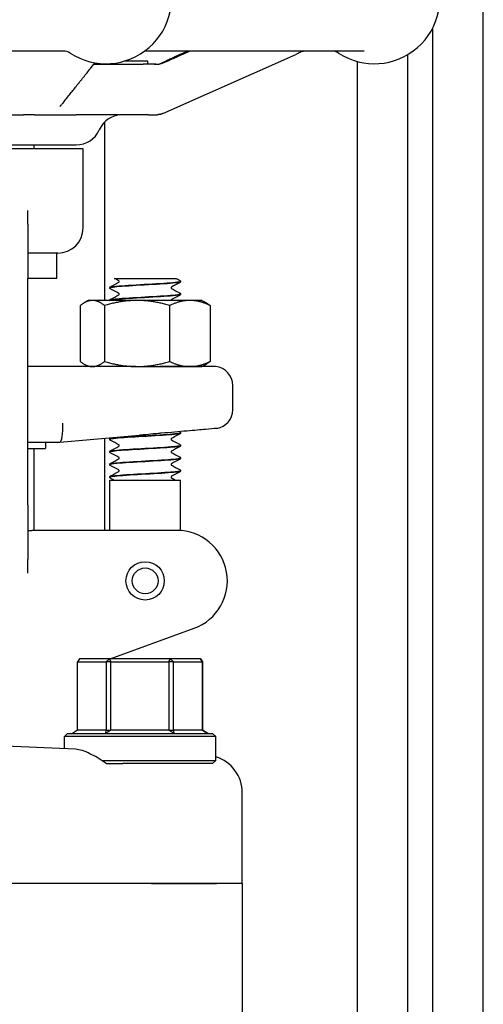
# Model space of a CAD drawing. Header units: inches. Extents: x 36 to 1719, y -84 to 1122.
# Tile 424 of 558: x 1461.37 to 1463.66, y 379.26 to 384.14. Entities that reach past the tile are written whole.
import ezdxf

# ---------------------------------------------------------------- set-up
doc = ezdxf.new("R2010")
doc.units = ezdxf.units.IN
doc.header["$LTSCALE"] = 48
doc.header["$MEASUREMENT"] = 0
doc.layers.add('Visible (ANSI)', color=7, linetype='Continuous', lineweight=30)

msp = doc.modelspace()

# ---------------------------------------------------------------- linework, layer by layer
at = {"layer": 'Visible (ANSI)'}
for p, q in [((1463.66162, 378.64389), (1463.66162, 392.33014)), ((1463.41162, 378.64389), (1463.41162, 384.1034)), ((1461.5816, 383.98789), (1459.62645, 383.98789)), ((1463.07131, 383.98789), (1461.98369, 383.98789)), ((1461.99912, 383.93852), (1461.8835, 383.93852)), ((1461.99912, 383.92289), (1461.99912, 383.93852)), ((1462.07489, 383.6788), (1462.73347, 383.97202)), ((1463.03662, 383.93674), (1463.03662, 378.96014)), ((1463.28662, 383.97031), (1463.28662, 378.64389)), ((1461.73241, 383.92289), (1461.97743, 383.92289)), ((1461.73241, 383.92289), (1461.97743, 383.92289)), ((1462.03945, 383.92289), (1461.97743, 383.92289)), ((1461.13792, 383.67289), (1461.38347, 383.67289)), ((1461.43837, 383.67289), (1461.38347, 383.67289)), ((1461.43837, 383.67289), (1461.64417, 383.67289)), ((1462.00367, 383.67289), (1461.64417, 383.67289)), ((1462.00367, 383.67289), (1462.04821, 383.67289)), ((1461.78662, 382.75189), (1461.78662, 383.63716)), ((1460.4783, 383.52289), (1461.645, 383.52289)), ((1461.67912, 383.50289), (1461.19277, 383.50289)), ((1461.43662, 383.50289), (1461.43662, 383.52289)), ((1461.67912, 383.11139), (1461.67912, 383.50289)), ((1461.40537, 383.12998), (1461.40537, 383.19807)), ((1461.40537, 383.12998), (1461.40537, 382.86139)), ((1461.55412, 382.98639), (1461.40537, 382.98639)), ((1461.54912, 382.86139), (1461.54912, 382.98639)), ((1461.40537, 381.73639), (1461.40537, 382.86139)), ((1461.54912, 382.86139), (1461.40537, 382.86139)), ((1461.83351, 382.86139), (1461.92108, 382.86139)), ((1461.92108, 382.86139), (1461.98697, 382.86139)), ((1461.98697, 382.86139), (1462.05279, 382.86139)), ((1462.05279, 382.86139), (1462.13962, 382.86139)), ((1461.81162, 382.81413), (1461.81162, 382.81475)), ((1462.16162, 382.84541), (1462.16162, 382.84603)), ((1462.16162, 382.78285), (1462.16162, 382.78347)), ((1461.66484, 382.72675), (1461.66484, 382.44903)), ((1461.70512, 382.75189), (1461.6833, 382.73929)), ((1461.72537, 382.75189), (1461.70512, 382.75189)), ((1461.94679, 382.75189), (1461.72537, 382.75189)), ((1461.7859, 382.72675), (1461.7859, 382.44903)), ((1461.81162, 382.75189), (1461.81162, 382.75219)), ((1462.20804, 382.75189), (1461.94679, 382.75189)), ((1462.10768, 382.72675), (1462.10768, 382.44903)), ((1462.26812, 382.75189), (1462.20804, 382.75189)), ((1462.26812, 382.75189), (1462.28994, 382.73929)), ((1462.3084, 382.72675), (1462.3084, 382.44903)), ((1461.93876, 382.42389), (1461.40537, 382.42389)), ((1461.70512, 382.42389), (1461.6833, 382.43649)), ((1461.93876, 382.42389), (1461.94679, 382.42389)), ((1461.94679, 382.42389), (1462.20804, 382.42389)), ((1462.33571, 382.4235), (1462.05861, 382.4235)), ((1462.20804, 382.42389), (1462.26812, 382.42389)), ((1462.26812, 382.42389), (1462.28994, 382.43649)), ((1462.42087, 382.2098), (1462.42087, 382.33014)), ((1461.56379, 382.04891), (1461.95921, 382.0835)), ((1462.16162, 382.09466), (1462.16162, 382.09528)), ((1461.40537, 382.04889), (1461.56362, 382.04889)), ((1461.49287, 382.04889), (1461.49287, 382.01764)), ((1461.56379, 382.04891), (1461.56362, 382.04889)), ((1461.78662, 381.61139), (1461.78662, 382.0684)), ((1461.81162, 382.06338), (1461.81162, 382.064)), ((1462.16162, 382.0321), (1462.16162, 382.03272)), ((1461.40537, 382.01764), (1461.49287, 382.01764)), ((1461.43662, 381.61139), (1461.43662, 382.01764)), ((1461.81162, 382.00082), (1461.81162, 382.00144)), ((1461.81162, 381.93826), (1461.81162, 381.93888)), ((1462.16162, 381.96954), (1462.16162, 381.97016)), ((1462.16162, 381.90698), (1462.16162, 381.9076)), ((1461.81162, 381.87569), (1461.81162, 381.87632)), ((1461.81162, 381.86139), (1462.16162, 381.86139)), ((1461.81162, 381.61139), (1461.81162, 381.86139)), ((1462.16162, 381.61076), (1462.16162, 381.86139)), ((1461.40537, 381.73639), (1461.40537, 381.4678)), ((1461.40537, 381.61139), (1461.42571, 381.61139)), ((1461.61053, 381.61139), (1461.42571, 381.61139)), ((1462.1438, 381.61139), (1461.61053, 381.61139)), ((1461.40537, 381.39971), (1461.40537, 381.4678)), ((1461.81354, 380.97514), (1462.2293, 381.12647)), ((1461.66212, 380.97514), (1461.65182, 380.95952)), ((1461.65182, 380.62077), (1461.65182, 380.95952)), ((1461.65182, 380.95952), (1461.7937, 380.95952)), ((1461.81055, 380.97514), (1461.66212, 380.97514)), ((1461.7937, 380.95952), (1461.81055, 380.97514)), ((1461.81707, 380.95952), (1461.7937, 380.95952)), ((1461.7937, 380.95952), (1461.7937, 380.62077)), ((1461.81055, 380.97514), (1461.81707, 380.95952)), ((1462.11004, 380.97514), (1461.81055, 380.97514)), ((1461.81707, 380.62077), (1461.81707, 380.95952)), ((1461.81707, 380.95952), (1462.10336, 380.95952)), ((1462.10336, 380.95952), (1462.11004, 380.97514)), ((1462.12687, 380.95952), (1462.10336, 380.95952)), ((1462.10336, 380.95952), (1462.10336, 380.62077)), ((1462.11004, 380.97514), (1462.12687, 380.95952)), ((1462.26112, 380.97514), (1462.11004, 380.97514)), ((1462.12687, 380.62077), (1462.12687, 380.95952)), ((1462.12687, 380.95952), (1462.27128, 380.95952)), ((1462.27128, 380.95952), (1462.26112, 380.97514)), ((1462.26112, 380.97514), (1462.27142, 380.95952)), ((1462.27142, 380.95952), (1462.27128, 380.95952)), ((1462.27128, 380.95952), (1462.27128, 380.62077)), ((1462.27142, 380.62077), (1462.27142, 380.95952)), ((1461.65182, 380.62077), (1461.62604, 380.60514)), ((1461.7937, 380.62077), (1461.65182, 380.62077)), ((1461.79235, 380.60514), (1461.7937, 380.62077)), ((1461.81707, 380.62077), (1461.79235, 380.60514)), ((1461.7937, 380.62077), (1461.81707, 380.62077)), ((1462.10336, 380.62077), (1461.81707, 380.62077)), ((1462.12793, 380.60514), (1462.10336, 380.62077)), ((1462.10336, 380.62077), (1462.12687, 380.62077)), ((1462.12687, 380.62077), (1462.12793, 380.60514)), ((1462.27128, 380.62077), (1462.12687, 380.62077)), ((1462.27128, 380.62077), (1462.27142, 380.62077)), ((1462.2972, 380.60514), (1462.27128, 380.62077)), ((1462.27142, 380.62077), (1462.2972, 380.60514)), ((1461.60224, 380.60514), (1461.58662, 380.58952)), ((1462.33662, 380.58952), (1461.58662, 380.58952)), ((1461.58662, 380.52864), (1461.58662, 380.58952)), ((1461.60224, 380.60514), (1462.32099, 380.60514)), ((1462.32099, 380.60514), (1462.33662, 380.58952)), ((1462.33662, 380.47077), (1462.33662, 380.58952)), ((1461.64228, 380.52623), (1461.19409, 380.54565)), ((1461.7713, 380.47077), (1462.33662, 380.47077)), ((1462.32099, 380.45514), (1462.33662, 380.47077)), ((1461.79376, 380.45514), (1461.8758, 380.45514)), ((1462.32099, 380.45514), (1461.8758, 380.45514)), ((1462.46787, 379.86139), (1462.46787, 380.31083)), ((1462.01828, 379.86139), (1461.1934, 379.86139)), ((1462.01828, 379.86139), (1461.1934, 379.86139)), ((1462.34052, 379.86139), (1462.01828, 379.86139)), ((1462.01828, 379.86139), (1462.34052, 379.86139)), ((1462.46787, 379.86139), (1462.34052, 379.86139)), ((1462.46787, 379.86139), (1462.34052, 379.86139)), ((1462.46787, 379.86139), (1462.46787, 379.08502))]:
    msp.add_line(p, q, dxfattribs=at)
for radius in [0.095, 0.06375]:
    msp.add_circle((1461.98662, 381.36139), radius, dxfattribs=at)
for centre, radius, start, end in [((1461.79207, 384.25039), 0.325, 237.00411, 25.37693), ((1463.12176, 384.25039), 0.325, 237.00411, 25.37693), ((1461.58104, 383.92539), 0.0625, 57.00411, 90), ((1462.91073, 383.92539), 0.0625, 57.00411, 90), ((1461.87412, 383.54789), 0.125, 90, 156.42182), ((1461.64499, 383.64789), 0.125, 270, 336.42182), ((1461.55412, 383.11139), 0.125, 270, 0), ((1462.32712, 382.33014), 0.09375, 0, 84.74141), ((1462.32712, 382.2098), 0.09375, 279.08773, 0), ((1462.1438, 381.36139), 0.25, 290, 90)]:
    msp.add_arc(centre, radius, start, end, dxfattribs=at)
for centre, major_axis, ratio, start_param, end_param in [((1461.55952, 382.14264), (0.00409, -0.09375), 0.2058405, 0.0089869, 1.5618094), ((1462.27872, 380.31097), (-0.18898, 0.00819), 0.9912393, 3.18452, 4.4442004)]:
    msp.add_ellipse(centre, major_axis=major_axis, ratio=ratio, start_param=start_param, end_param=end_param, dxfattribs=at)
for points in [[(1462.19722, 383.98789), (1462.17163, 383.97653), (1462.14604, 383.96516), (1462.12044, 383.95381)], [(1462.13001, 383.95381), (1462.1556, 383.96516), (1462.18119, 383.97653), (1462.20678, 383.98789)], [(1461.85614, 382.84951), (1461.8486, 382.85347), (1461.84106, 382.85743), (1461.83351, 382.86139)], [(1462.13962, 382.86139), (1462.14555, 382.85828), (1462.15148, 382.85517), (1462.15741, 382.85207)], [(1461.81583, 382.82079), (1461.82928, 382.82783), (1461.84272, 382.83488), (1461.85616, 382.84195)], [(1462.15741, 382.83938), (1462.14396, 382.83234), (1462.13052, 382.82528), (1462.11708, 382.81822)], [(1462.1171, 382.81066), (1462.13053, 382.80359), (1462.14397, 382.79655), (1462.15741, 382.7895)], [(1461.85614, 382.78694), (1461.84271, 382.79401), (1461.82927, 382.80106), (1461.81583, 382.8081)], [(1461.81583, 382.75822), (1461.82928, 382.76527), (1461.84272, 382.77232), (1461.85616, 382.77939)], [(1462.15741, 382.77682), (1462.14396, 382.76977), (1462.13052, 382.76272), (1462.11708, 382.75565)], [(1462.13879, 382.42389), (1462.13904, 382.42376), (1462.13929, 382.42363), (1462.13954, 382.4235)], [(1462.15741, 382.08863), (1462.14396, 382.08159), (1462.13052, 382.07453), (1462.11708, 382.06747)], [(1461.81583, 382.07004), (1461.81653, 382.0704), (1461.81724, 382.07077), (1461.81794, 382.07114)], [(1461.85614, 382.03619), (1461.84271, 382.04326), (1461.82927, 382.05031), (1461.81583, 382.05735)], [(1461.81583, 382.00747), (1461.82928, 382.01452), (1461.84272, 382.02157), (1461.85616, 382.02864)], [(1462.1171, 382.05991), (1462.13053, 382.05284), (1462.14397, 382.0458), (1462.15741, 382.03875)], [(1461.85614, 381.97363), (1461.84271, 381.9807), (1461.82927, 381.98775), (1461.81583, 381.99479)], [(1462.15741, 382.02607), (1462.14396, 382.01902), (1462.13052, 382.01197), (1462.11708, 382.0049)], [(1462.1171, 381.99735), (1462.13053, 381.99028), (1462.14397, 381.98323), (1462.15741, 381.97619)], [(1461.81583, 381.94491), (1461.82928, 381.95196), (1461.84272, 381.95901), (1461.85616, 381.96608)], [(1461.85614, 381.91107), (1461.84271, 381.91813), (1461.82927, 381.92518), (1461.81583, 381.93222)], [(1462.15741, 381.96351), (1462.14396, 381.95646), (1462.13052, 381.94941), (1462.11708, 381.94234)], [(1462.1171, 381.93478), (1462.13053, 381.92772), (1462.14397, 381.92067), (1462.15741, 381.91363)], [(1461.81583, 381.88235), (1461.82928, 381.88939), (1461.84272, 381.89644), (1461.85616, 381.90351)], [(1462.15741, 381.90094), (1462.14396, 381.8939), (1462.13052, 381.88685), (1462.11708, 381.87978)], [(1461.83161, 381.86139), (1461.82635, 381.86415), (1461.82109, 381.86691), (1461.81583, 381.86966)], [(1462.1171, 381.87222), (1462.12397, 381.86861), (1462.13084, 381.865), (1462.13772, 381.86139)]]:
    msp.add_open_spline(points, degree=3, dxfattribs=at)
for points, knots in [([(1462.78925, 383.98789), (1462.78562, 383.98789), (1462.78169, 383.98789), (1462.77727, 383.98769), (1462.77611, 383.98762), (1462.77414, 383.98742), (1462.77356, 383.98736), (1462.77259, 383.98723), (1462.77228, 383.98719), (1462.77162, 383.98709), (1462.77127, 383.98703), (1462.77066, 383.98693), (1462.77044, 383.98689), (1462.76997, 383.9868), (1462.76971, 383.98675), (1462.7692, 383.98665), (1462.76895, 383.9866), (1462.76848, 383.9865), (1462.76825, 383.98645), (1462.76785, 383.98636), (1462.76767, 383.98632), (1462.76685, 383.98612), (1462.76636, 383.986), (1462.7652, 383.98568), (1462.76465, 383.98551), (1462.76168, 383.98457), (1462.75856, 383.98325), (1462.74814, 383.97859), (1462.74098, 383.97536), (1462.73347, 383.97202)], [0, 0, 0, 0, 0.0860149, 0.0860149, 0.11416773, 0.11416773, 0.12469642, 0.12469642, 0.12914613, 0.12914613, 0.13306956, 0.13306956, 0.13502613, 0.13502613, 0.13699814, 0.13699814, 0.13896384, 0.13896384, 0.14091438, 0.14091438, 0.14281478, 0.14281478, 0.14990119, 0.14990119, 0.16210052, 0.16210052, 0.21779338, 0.21779338, 0.29565066, 0.29565066, 0.29565066, 0.29565066]), ([(1462.03133, 383.92289), (1462.03167, 383.92289), (1462.03201, 383.92289), (1462.03241, 383.92289), (1462.03246, 383.92289), (1462.03253, 383.92289), (1462.03255, 383.92289), (1462.03273, 383.92289), (1462.03286, 383.92289), (1462.0332, 383.92289), (1462.03339, 383.92289), (1462.03409, 383.92289), (1462.03457, 383.92289), (1462.03603, 383.9229), (1462.03697, 383.9229), (1462.04071, 383.92292), (1462.04342, 383.92293), (1462.04742, 383.92309), (1462.04842, 383.92314), (1462.05013, 383.92327), (1462.05079, 383.92333), (1462.05197, 383.92347), (1462.05241, 383.92353), (1462.05308, 383.92362), (1462.05331, 383.92366), (1462.05375, 383.92372), (1462.05397, 383.92376), (1462.05461, 383.92387), (1462.05501, 383.92394), (1462.05569, 383.92408), (1462.056, 383.92414), (1462.0566, 383.92427), (1462.05689, 383.92434), (1462.05762, 383.92452), (1462.05801, 383.92462), (1462.05927, 383.92498), (1462.05991, 383.9252), (1462.06169, 383.9259), (1462.06289, 383.92644), (1462.06575, 383.92784), (1462.06725, 383.92861), (1462.07349, 383.93183), (1462.07871, 383.93447), (1462.08898, 383.93946), (1462.09388, 383.94177), (1462.10589, 383.94732), (1462.11321, 383.95059), (1462.12044, 383.95381)], [0, 0, 0, 0, 0.00271618, 0.00271618, 0.00315775, 0.00315775, 0.00337165, 0.00337165, 0.00508342, 0.00508342, 0.00768757, 0.00768757, 0.01463142, 0.01463142, 0.02847944, 0.02847944, 0.06954195, 0.06954195, 0.08324789, 0.08324789, 0.09025248, 0.09025248, 0.09374394, 0.09374394, 0.09546574, 0.09546574, 0.09718666, 0.09718666, 0.10065514, 0.10065514, 0.10409205, 0.10409205, 0.10824537, 0.10824537, 0.11599262, 0.11599262, 0.13681964, 0.13681964, 0.15785213, 0.15785213, 0.17584967, 0.17584967, 0.23174534, 0.23174534, 0.27578626, 0.27578626, 0.33616935, 0.33616935, 0.33616935, 0.33616935]), ([(1462.06856, 383.92625), (1462.06856, 383.92625), (1462.06856, 383.92625), (1462.0686, 383.92627), (1462.0687, 383.9263), (1462.06914, 383.92646), (1462.06964, 383.92664), (1462.07151, 383.92738), (1462.07343, 383.92822), (1462.07801, 383.9303), (1462.08066, 383.93152), (1462.0861, 383.93402), (1462.08888, 383.9353), (1462.09689, 383.93896), (1462.1026, 383.94155), (1462.11386, 383.94662), (1462.1195, 383.94913), (1462.12671, 383.95234), (1462.12836, 383.95307), (1462.13001, 383.95381)], [0.02029104, 0.02029104, 0.02029104, 0.02029104, 0.0213158, 0.0213158, 0.0275165, 0.0275165, 0.04356784, 0.04356784, 0.07542337, 0.07542337, 0.10910443, 0.10910443, 0.13873832, 0.13873832, 0.18890891, 0.18890891, 0.23534146, 0.23534146, 0.24909876, 0.24909876, 0.24909876, 0.24909876]), ([(1461.58519, 383.73839), (1461.59684, 383.75296), (1461.60848, 383.76754), (1461.63176, 383.7967), (1461.6434, 383.81128), (1461.66667, 383.84046), (1461.67831, 383.85504), (1461.70158, 383.88422), (1461.71322, 383.89882), (1461.72924, 383.91891), (1461.73363, 383.92442), (1461.73802, 383.92992)], [0.9209333, 0.9209333, 0.9209333, 0.9209333, 1.1948266, 1.1948266, 1.46872, 1.46872, 1.7426133, 1.7426133, 2.0165067, 2.0165067, 2.1197672, 2.1197672, 2.1197672, 2.1197672]), ([(1461.58519, 383.73839), (1461.58358, 383.73636), (1461.58124, 383.73335), (1461.57575, 383.72668), (1461.57262, 383.72311), (1461.56848, 383.71851), (1461.56715, 383.71705), (1461.56529, 383.71498), (1461.56466, 383.71426), (1461.56454, 383.71411), (1461.56453, 383.7141), (1461.56453, 383.7141)], [0, 0, 0, 0, 0.04709709, 0.04709709, 0.10216416, 0.10216416, 0.13173201, 0.13173201, 0.15669532, 0.15669532, 0.15933901, 0.15933901, 0.15933901, 0.15933901]), ([(1462.07489, 383.6788), (1462.0745, 383.67862), (1462.07411, 383.67845), (1462.07325, 383.67808), (1462.07283, 383.6779), (1462.07192, 383.67753), (1462.07154, 383.67737), (1462.07093, 383.67713), (1462.07071, 383.67705), (1462.06962, 383.67663), (1462.06878, 383.67634), (1462.06724, 383.67582), (1462.0665, 383.6756), (1462.06464, 383.67506), (1462.06349, 383.67476), (1462.06175, 383.67436), (1462.06125, 383.67425), (1462.06028, 383.67406), (1462.05982, 383.67397), (1462.0589, 383.6738), (1462.05844, 383.67372), (1462.05709, 383.67351), (1462.05624, 383.67339), (1462.05496, 383.67325), (1462.05449, 383.6732), (1462.05386, 383.67314), (1462.05372, 383.67313), (1462.05346, 383.67311), (1462.05335, 383.6731), (1462.05317, 383.67308), (1462.05312, 383.67308), (1462.053, 383.67307), (1462.05294, 383.67307), (1462.05283, 383.67306), (1462.05278, 383.67305), (1462.05268, 383.67305), (1462.05264, 383.67304), (1462.05199, 383.673), (1462.05135, 383.67296), (1462.04988, 383.67291), (1462.04904, 383.67289), (1462.04822, 383.67289)], [0, 0, 0, 0, 0.008786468, 0.008786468, 0.015207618, 0.015207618, 0.018782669, 0.018782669, 0.02054883, 0.02054883, 0.027782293, 0.027782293, 0.034814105, 0.034814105, 0.045378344, 0.045378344, 0.049482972, 0.049482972, 0.053065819, 0.053065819, 0.056600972, 0.056600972, 0.063724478, 0.063724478, 0.067843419, 0.067843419, 0.069054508, 0.069054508, 0.069936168, 0.069936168, 0.070376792, 0.070376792, 0.070819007, 0.070819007, 0.071262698, 0.071262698, 0.071705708, 0.071705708, 0.078741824, 0.078741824, 0.086832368, 0.086832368, 0.086832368, 0.086832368]), ([(1462.16135, 382.84606), (1462.16148, 382.845), (1462.1587, 382.84393), (1462.15286, 382.84287), (1462.13591, 382.83978), (1462.09364, 382.8367), (1462.04222, 382.83361), (1461.99081, 382.83053), (1461.93149, 382.82744), (1461.88693, 382.82436), (1461.84238, 382.82127), (1461.81366, 382.81819), (1461.81173, 382.81511), (1461.81166, 382.81499), (1461.81162, 382.81487), (1461.81163, 382.81475)], [1.5680873, 1.5680873, 1.5680873, 1.5680873, 1.888606, 1.888606, 1.888606, 2.8182842, 2.8182842, 2.8182842, 3.7476993, 3.7476993, 3.7476993, 4.6768539, 4.6768539, 4.6768539, 4.712389, 4.712389, 4.712389, 4.712389]), ([(1461.81162, 382.81478), (1461.81168, 382.81606), (1461.81216, 382.81726), (1461.81326, 382.81892), (1461.81385, 382.81946), (1461.8149, 382.82026), (1461.81537, 382.82054), (1461.81583, 382.82079)], [0, 0, 0, 0, 0.017960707, 0.017960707, 0.035135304, 0.035135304, 0.051182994, 0.051182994, 0.051182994, 0.051182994]), ([(1461.81583, 382.8081), (1461.81511, 382.80847), (1461.81435, 382.80893), (1461.81311, 382.81021), (1461.81267, 382.81077), (1461.81194, 382.81223), (1461.81167, 382.81315), (1461.81162, 382.81411)], [0, 0, 0, 0, 0.024898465, 0.024898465, 0.037820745, 0.037820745, 0.051208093, 0.051208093, 0.051208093, 0.051208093]), ([(1461.81164, 382.81411), (1461.81168, 382.81696), (1461.8341, 382.81981), (1461.87194, 382.82266), (1461.91254, 382.82572), (1461.96995, 382.82877), (1462.02255, 382.83183), (1462.07557, 382.83491), (1462.12245, 382.838), (1462.1453, 382.84108), (1462.15601, 382.84252), (1462.16132, 382.84397), (1462.1613, 382.84541)], [-10.9982833, -10.9982833, -10.9982833, -10.9982833, -10.1393382, -10.1393382, -10.1393382, -9.2180099, -9.2180099, -9.2180099, -8.289328, -8.289328, -8.289328, -7.8539816, -7.8539816, -7.8539816, -7.8539816]), ([(1461.85795, 382.84572), (1461.85795, 382.84693), (1461.85745, 382.84805), (1461.85666, 382.84913), (1461.85638, 382.84934), (1461.85617, 382.84949), (1461.85613, 382.84951), (1461.85613, 382.84951)], [0, 0, 0, 0, 0.02017106, 0.02017106, 0.036592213, 0.036592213, 0.045399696, 0.045399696, 0.045399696, 0.045399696]), ([(1461.85616, 382.84195), (1461.85622, 382.84199), (1461.85639, 382.8421), (1461.85691, 382.84264), (1461.85721, 382.84302), (1461.85775, 382.84416), (1461.85795, 382.84494), (1461.85795, 382.84572)], [0.008751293, 0.008751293, 0.008751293, 0.008751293, 0.024017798, 0.024017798, 0.03673453, 0.03673453, 0.049915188, 0.049915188, 0.049915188, 0.049915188]), ([(1462.11708, 382.81822), (1462.11702, 382.81818), (1462.11685, 382.81807), (1462.11633, 382.81753), (1462.11603, 382.81715), (1462.11549, 382.81601), (1462.11529, 382.81523), (1462.11529, 382.81444)], [0.008751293, 0.008751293, 0.008751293, 0.008751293, 0.024017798, 0.024017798, 0.03673453, 0.03673453, 0.049915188, 0.049915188, 0.049915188, 0.049915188]), ([(1462.11529, 382.81444), (1462.11529, 382.81324), (1462.11579, 382.81211), (1462.11658, 382.81104), (1462.11686, 382.81082), (1462.11707, 382.81067), (1462.11711, 382.81065), (1462.11711, 382.81065)], [0, 0, 0, 0, 0.02017106, 0.02017106, 0.036592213, 0.036592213, 0.045399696, 0.045399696, 0.045399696, 0.045399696]), ([(1462.15741, 382.85207), (1462.15813, 382.85169), (1462.15889, 382.85124), (1462.16013, 382.84995), (1462.16057, 382.84939), (1462.1613, 382.84793), (1462.16157, 382.84701), (1462.16162, 382.84606)], [0, 0, 0, 0, 0.024898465, 0.024898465, 0.037820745, 0.037820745, 0.051208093, 0.051208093, 0.051208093, 0.051208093]), ([(1462.16162, 382.84539), (1462.16156, 382.84411), (1462.16108, 382.84291), (1462.15998, 382.84125), (1462.15939, 382.84071), (1462.15834, 382.8399), (1462.15787, 382.83962), (1462.15741, 382.83938)], [0, 0, 0, 0, 0.017960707, 0.017960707, 0.035135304, 0.035135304, 0.051182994, 0.051182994, 0.051182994, 0.051182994]), ([(1462.1613, 382.7835), (1462.16131, 382.78171), (1462.1531, 382.77992), (1462.13699, 382.77813), (1462.10931, 382.77505), (1462.05895, 382.77197), (1462.00513, 382.76889), (1461.95132, 382.76581), (1461.89532, 382.76273), (1461.85847, 382.75965), (1461.82871, 382.75716), (1461.81201, 382.75468), (1461.81174, 382.75219)], [7.8512726, 7.8512726, 7.8512726, 7.8512726, 8.3909221, 8.3909221, 8.3909221, 9.318815, 9.318815, 9.318815, 10.2464637, 10.2464637, 10.2464637, 10.9955743, 10.9955743, 10.9955743, 10.9955743]), ([(1461.81199, 382.75189), (1461.81326, 382.75387), (1461.82466, 382.75586), (1461.84518, 382.75784), (1461.87697, 382.76091), (1461.92991, 382.76398), (1461.98391, 382.76706), (1462.0378, 382.77012), (1462.09147, 382.77319), (1462.12462, 382.77626), (1462.14838, 382.77845), (1462.16119, 382.78065), (1462.16141, 382.78285)], [-17.2464099, -17.2464099, -17.2464099, -17.2464099, -16.649142, -16.649142, -16.649142, -15.7234774, -15.7234774, -15.7234774, -14.7994931, -14.7994931, -14.7994931, -14.1371669, -14.1371669, -14.1371669, -14.1371669]), ([(1461.85795, 382.78316), (1461.85795, 382.78437), (1461.85745, 382.78549), (1461.85666, 382.78657), (1461.85638, 382.78678), (1461.85617, 382.78693), (1461.85613, 382.78695), (1461.85613, 382.78695)], [0, 0, 0, 0, 0.02017106, 0.02017106, 0.036592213, 0.036592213, 0.045399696, 0.045399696, 0.045399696, 0.045399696]), ([(1461.85616, 382.77939), (1461.85622, 382.77942), (1461.85639, 382.77954), (1461.85691, 382.78007), (1461.85721, 382.78046), (1461.85775, 382.78159), (1461.85795, 382.78237), (1461.85795, 382.78316)], [0.008751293, 0.008751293, 0.008751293, 0.008751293, 0.024017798, 0.024017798, 0.03673453, 0.03673453, 0.049915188, 0.049915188, 0.049915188, 0.049915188]), ([(1462.15741, 382.7895), (1462.15813, 382.78913), (1462.15889, 382.78868), (1462.16013, 382.78739), (1462.16057, 382.78683), (1462.1613, 382.78537), (1462.16157, 382.78445), (1462.16162, 382.7835)], [0, 0, 0, 0, 0.024898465, 0.024898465, 0.037820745, 0.037820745, 0.051208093, 0.051208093, 0.051208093, 0.051208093]), ([(1462.16162, 382.78282), (1462.16156, 382.78155), (1462.16108, 382.78035), (1462.15998, 382.77869), (1462.15939, 382.77814), (1462.15834, 382.77734), (1462.15787, 382.77706), (1462.15741, 382.77682)], [0, 0, 0, 0, 0.017960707, 0.017960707, 0.035135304, 0.035135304, 0.051182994, 0.051182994, 0.051182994, 0.051182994]), ([(1461.81162, 382.75222), (1461.81168, 382.75349), (1461.81216, 382.75469), (1461.81326, 382.75635), (1461.81385, 382.7569), (1461.8149, 382.7577), (1461.81537, 382.75798), (1461.81583, 382.75822)], [0, 0, 0, 0, 0.017960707, 0.017960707, 0.035135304, 0.035135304, 0.051182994, 0.051182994, 0.051182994, 0.051182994]), ([(1462.11708, 382.75565), (1462.11702, 382.75562), (1462.11685, 382.7555), (1462.11633, 382.75497), (1462.11603, 382.75458), (1462.11549, 382.75345), (1462.11529, 382.75268), (1462.11529, 382.75189)], [0.008751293, 0.008751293, 0.008751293, 0.008751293, 0.024017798, 0.024017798, 0.03673453, 0.03673453, 0.04985052, 0.04985052, 0.04985052, 0.04985052]), ([(1461.93876, 382.42389), (1461.93908, 382.42389), (1461.9394, 382.42389), (1461.97954, 382.42388), (1462.01923, 382.4235), (1462.05861, 382.4235)], [-0.00244603, -0.00244603, -0.00244603, -0.00244603, 0, 0, 0.30409051, 0.30409051, 0.30409051, 0.30409051]), ([(1461.81169, 382.06336), (1461.81163, 382.06377), (1461.81203, 382.06417), (1461.81289, 382.06458), (1461.8194, 382.06765), (1461.85221, 382.07072), (1461.89889, 382.07379), (1461.94557, 382.07686), (1462.00502, 382.07993), (1462.05471, 382.083), (1462.10439, 382.08607), (1462.14316, 382.08914), (1462.15632, 382.09221), (1462.15984, 382.09303), (1462.16151, 382.09384), (1462.16142, 382.09466)], [-86.396507, -86.396507, -86.396507, -86.396507, -86.2730121, -86.2730121, -86.2730121, -85.3480879, -85.3480879, -85.3480879, -84.4233738, -84.4233738, -84.4233738, -83.4988671, -83.4988671, -83.4988671, -83.2522053, -83.2522053, -83.2522053, -83.2522053]), ([(1462.16157, 382.09531), (1462.16161, 382.09496), (1462.16133, 382.09461), (1462.1607, 382.09426), (1462.15514, 382.09118), (1462.123, 382.0881), (1462.07655, 382.08502), (1462.03015, 382.08194), (1461.97056, 382.07886), (1461.92048, 382.07578), (1461.87045, 382.07271), (1461.83109, 382.06964), (1461.81736, 382.06656), (1461.81355, 382.06571), (1461.81174, 382.06486), (1461.81183, 382.064)], [76.966311, 76.966311, 76.966311, 76.966311, 77.0718173, 77.0718173, 77.0718173, 78.0001054, 78.0001054, 78.0001054, 78.927415, 78.927415, 78.927415, 79.8537889, 79.8537889, 79.8537889, 80.1106127, 80.1106127, 80.1106127, 80.1106127]), ([(1462.06645, 382.09316), (1462.06405, 382.09295), (1462.06166, 382.09274), (1462.04897, 382.09162), (1462.03866, 382.09069), (1462.01119, 382.0882), (1461.99402, 382.08661), (1461.97156, 382.08459), (1461.96633, 382.08413), (1461.96047, 382.08361), (1461.95984, 382.08356), (1461.95921, 382.0835)], [0.05166308, 0.05166308, 0.05166308, 0.05166308, 0.07036558, 0.07036558, 0.15060424, 0.15060424, 0.28322209, 0.28322209, 0.32342002, 0.32342002, 0.3282584, 0.3282584, 0.3282584, 0.3282584]), ([(1462.34193, 382.11722), (1462.34193, 382.11722), (1462.33988, 382.11705), (1462.32734, 382.11595), (1462.3104, 382.11448), (1462.26141, 382.1102), (1462.22983, 382.10744), (1462.15482, 382.10089), (1462.11181, 382.09713), (1462.06645, 382.09316)], [1.2086674, 1.2086674, 1.2086674, 1.2086674, 1.3758839, 1.3758839, 1.7193458, 1.7193458, 2.0628667, 2.0628667, 2.4173808, 2.4173808, 2.4173808, 2.4173808]), ([(1462.16162, 382.09464), (1462.16156, 382.09336), (1462.16108, 382.09216), (1462.15998, 382.0905), (1462.15939, 382.08996), (1462.15834, 382.08915), (1462.15787, 382.08887), (1462.15741, 382.08863)], [0, 0, 0, 0, 0.017960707, 0.017960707, 0.035135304, 0.035135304, 0.051182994, 0.051182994, 0.051182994, 0.051182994]), ([(1462.15773, 382.10114), (1462.15835, 382.1008), (1462.15901, 382.10036), (1462.16013, 382.0992), (1462.16057, 382.09864), (1462.1613, 382.09718), (1462.16157, 382.09626), (1462.16162, 382.09531)], [0.003701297, 0.003701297, 0.003701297, 0.003701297, 0.024898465, 0.024898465, 0.037820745, 0.037820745, 0.051208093, 0.051208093, 0.051208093, 0.051208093]), ([(1461.81162, 382.06403), (1461.81168, 382.06531), (1461.81216, 382.06651), (1461.81326, 382.06817), (1461.81385, 382.06871), (1461.8149, 382.06951), (1461.81537, 382.06979), (1461.81583, 382.07004)], [0, 0, 0, 0, 0.017960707, 0.017960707, 0.035135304, 0.035135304, 0.051182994, 0.051182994, 0.051182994, 0.051182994]), ([(1461.81583, 382.05735), (1461.81511, 382.05772), (1461.81435, 382.05818), (1461.81311, 382.05946), (1461.81267, 382.06002), (1461.81194, 382.06148), (1461.81167, 382.0624), (1461.81162, 382.06336)], [0, 0, 0, 0, 0.024898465, 0.024898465, 0.037820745, 0.037820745, 0.051208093, 0.051208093, 0.051208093, 0.051208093]), ([(1462.16137, 382.03275), (1462.1615, 382.03175), (1462.15905, 382.03075), (1462.15388, 382.02975), (1462.13805, 382.02669), (1462.09715, 382.02363), (1462.04661, 382.02057), (1461.99611, 382.01751), (1461.93714, 382.01445), (1461.89193, 382.01139), (1461.84574, 382.00826), (1461.81507, 382.00514), (1461.81191, 382.00201), (1461.81172, 382.00182), (1461.81163, 382.00163), (1461.81164, 382.00144)], [83.2494963, 83.2494963, 83.2494963, 83.2494963, 83.5507651, 83.5507651, 83.5507651, 84.4730857, 84.4730857, 84.4730857, 85.3947182, 85.3947182, 85.3947182, 86.3362347, 86.3362347, 86.3362347, 86.393798, 86.393798, 86.393798, 86.393798]), ([(1461.81165, 382.00079), (1461.8117, 382.00362), (1461.83375, 382.00645), (1461.87111, 382.00928), (1461.91169, 382.01236), (1461.9694, 382.01543), (1462.0223, 382.0185), (1462.07518, 382.02158), (1462.12201, 382.02465), (1462.14499, 382.02773), (1462.1559, 382.02918), (1462.16131, 382.03064), (1462.16129, 382.0321)], [-92.6796923, -92.6796923, -92.6796923, -92.6796923, -91.8271132, -91.8271132, -91.8271132, -90.9008742, -90.9008742, -90.9008742, -89.9748609, -89.9748609, -89.9748609, -89.5353906, -89.5353906, -89.5353906, -89.5353906]), ([(1461.85795, 382.03241), (1461.85795, 382.03362), (1461.85745, 382.03474), (1461.85666, 382.03582), (1461.85638, 382.03603), (1461.85617, 382.03618), (1461.85613, 382.0362), (1461.85613, 382.0362)], [0, 0, 0, 0, 0.02017106, 0.02017106, 0.036592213, 0.036592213, 0.045399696, 0.045399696, 0.045399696, 0.045399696]), ([(1461.85616, 382.02864), (1461.85622, 382.02867), (1461.85639, 382.02879), (1461.85691, 382.02932), (1461.85721, 382.02971), (1461.85775, 382.03084), (1461.85795, 382.03162), (1461.85795, 382.03241)], [0.008751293, 0.008751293, 0.008751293, 0.008751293, 0.024017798, 0.024017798, 0.03673453, 0.03673453, 0.049915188, 0.049915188, 0.049915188, 0.049915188]), ([(1462.11708, 382.06747), (1462.11702, 382.06743), (1462.11685, 382.06732), (1462.11633, 382.06678), (1462.11603, 382.0664), (1462.11549, 382.06526), (1462.11529, 382.06448), (1462.11529, 382.06369)], [0.008751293, 0.008751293, 0.008751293, 0.008751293, 0.024017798, 0.024017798, 0.03673453, 0.03673453, 0.049915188, 0.049915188, 0.049915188, 0.049915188]), ([(1462.11529, 382.06369), (1462.11529, 382.06249), (1462.11579, 382.06136), (1462.11658, 382.06029), (1462.11686, 382.06007), (1462.11707, 382.05992), (1462.11711, 382.0599), (1462.11711, 382.0599)], [0, 0, 0, 0, 0.02017106, 0.02017106, 0.036592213, 0.036592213, 0.045399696, 0.045399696, 0.045399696, 0.045399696]), ([(1462.15741, 382.03875), (1462.15813, 382.03838), (1462.15889, 382.03793), (1462.16013, 382.03664), (1462.16057, 382.03608), (1462.1613, 382.03462), (1462.16157, 382.0337), (1462.16162, 382.03275)], [0, 0, 0, 0, 0.024898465, 0.024898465, 0.037820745, 0.037820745, 0.051208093, 0.051208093, 0.051208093, 0.051208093]), ([(1462.16162, 382.03207), (1462.16156, 382.0308), (1462.16108, 382.0296), (1462.15998, 382.02794), (1462.15939, 382.02739), (1462.15834, 382.02659), (1462.15787, 382.02631), (1462.15741, 382.02607)], [0, 0, 0, 0, 0.017960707, 0.017960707, 0.035135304, 0.035135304, 0.051182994, 0.051182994, 0.051182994, 0.051182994]), ([(1461.81162, 382.00147), (1461.81168, 382.00274), (1461.81216, 382.00394), (1461.81326, 382.0056), (1461.81385, 382.00615), (1461.8149, 382.00695), (1461.81537, 382.00723), (1461.81583, 382.00747)], [0, 0, 0, 0, 0.017960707, 0.017960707, 0.035135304, 0.035135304, 0.051182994, 0.051182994, 0.051182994, 0.051182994]), ([(1461.81583, 381.99479), (1461.81511, 381.99516), (1461.81435, 381.99561), (1461.81311, 381.9969), (1461.81267, 381.99746), (1461.81194, 381.99892), (1461.81167, 381.99984), (1461.81162, 382.00079)], [0, 0, 0, 0, 0.024898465, 0.024898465, 0.037820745, 0.037820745, 0.051208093, 0.051208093, 0.051208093, 0.051208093]), ([(1462.11708, 382.0049), (1462.11702, 382.00487), (1462.11685, 382.00475), (1462.11633, 382.00422), (1462.11603, 382.00383), (1462.11549, 382.0027), (1462.11529, 382.00192), (1462.11529, 382.00113)], [0.008751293, 0.008751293, 0.008751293, 0.008751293, 0.024017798, 0.024017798, 0.03673453, 0.03673453, 0.049915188, 0.049915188, 0.049915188, 0.049915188]), ([(1462.11529, 382.00113), (1462.11529, 381.99992), (1462.11579, 381.9988), (1462.11658, 381.99773), (1462.11686, 381.99751), (1462.11707, 381.99736), (1462.11711, 381.99734), (1462.11711, 381.99734)], [0, 0, 0, 0, 0.02017106, 0.02017106, 0.036592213, 0.036592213, 0.045399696, 0.045399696, 0.045399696, 0.045399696]), ([(1461.81162, 381.93891), (1461.81168, 381.94018), (1461.81216, 381.94138), (1461.81326, 381.94304), (1461.81385, 381.94359), (1461.8149, 381.94439), (1461.81537, 381.94467), (1461.81583, 381.94491)], [0, 0, 0, 0, 0.017960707, 0.017960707, 0.035135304, 0.035135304, 0.051182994, 0.051182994, 0.051182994, 0.051182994]), ([(1461.81583, 381.93222), (1461.81511, 381.9326), (1461.81435, 381.93305), (1461.81311, 381.93434), (1461.81267, 381.9349), (1461.81194, 381.93636), (1461.81167, 381.93728), (1461.81162, 381.93823)], [0, 0, 0, 0, 0.024898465, 0.024898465, 0.037820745, 0.037820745, 0.051208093, 0.051208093, 0.051208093, 0.051208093]), ([(1462.1613, 381.97019), (1462.16132, 381.96844), (1462.15352, 381.96669), (1462.13816, 381.96494), (1462.11116, 381.96187), (1462.06141, 381.9588), (1462.00782, 381.95573), (1461.95431, 381.95266), (1461.89822, 381.94959), (1461.86077, 381.94653), (1461.82963, 381.94398), (1461.81198, 381.94143), (1461.81172, 381.93888)], [89.5326816, 89.5326816, 89.5326816, 89.5326816, 90.0591077, 90.0591077, 90.0591077, 90.9847722, 90.9847722, 90.9847722, 91.9087566, 91.9087566, 91.9087566, 92.6769833, 92.6769833, 92.6769833, 92.6769833]), ([(1461.81186, 381.93823), (1461.81196, 381.94037), (1461.82398, 381.94252), (1461.84655, 381.94466), (1461.879, 381.94774), (1461.93248, 381.95082), (1461.98661, 381.9539), (1462.04072, 381.95698), (1462.0942, 381.96005), (1462.12665, 381.96313), (1462.14915, 381.96527), (1462.16118, 381.9674), (1462.16138, 381.96954)], [-98.9628776, -98.9628776, -98.9628776, -98.9628776, -98.3173276, -98.3173276, -98.3173276, -97.3894346, -97.3894346, -97.3894346, -96.461786, -96.461786, -96.461786, -95.8185759, -95.8185759, -95.8185759, -95.8185759]), ([(1461.85795, 381.96985), (1461.85795, 381.97106), (1461.85745, 381.97218), (1461.85666, 381.97325), (1461.85638, 381.97347), (1461.85617, 381.97362), (1461.85613, 381.97364), (1461.85613, 381.97364)], [0, 0, 0, 0, 0.02017106, 0.02017106, 0.036592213, 0.036592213, 0.045399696, 0.045399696, 0.045399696, 0.045399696]), ([(1461.85616, 381.96608), (1461.85622, 381.96611), (1461.85639, 381.96622), (1461.85691, 381.96676), (1461.85721, 381.96714), (1461.85775, 381.96828), (1461.85795, 381.96906), (1461.85795, 381.96985)], [0.008751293, 0.008751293, 0.008751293, 0.008751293, 0.024017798, 0.024017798, 0.03673453, 0.03673453, 0.049915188, 0.049915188, 0.049915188, 0.049915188]), ([(1462.11708, 381.94234), (1462.11702, 381.94231), (1462.11685, 381.94219), (1462.11633, 381.94166), (1462.11603, 381.94127), (1462.11549, 381.94013), (1462.11529, 381.93936), (1462.11529, 381.93857)], [0.008751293, 0.008751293, 0.008751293, 0.008751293, 0.024017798, 0.024017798, 0.03673453, 0.03673453, 0.049915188, 0.049915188, 0.049915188, 0.049915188]), ([(1462.11529, 381.93857), (1462.11529, 381.93736), (1462.11579, 381.93624), (1462.11658, 381.93516), (1462.11686, 381.93495), (1462.11707, 381.9348), (1462.11711, 381.93478), (1462.11711, 381.93478)], [0, 0, 0, 0, 0.02017106, 0.02017106, 0.036592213, 0.036592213, 0.045399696, 0.045399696, 0.045399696, 0.045399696]), ([(1462.15741, 381.97619), (1462.15813, 381.97582), (1462.15889, 381.97537), (1462.16013, 381.97408), (1462.16057, 381.97352), (1462.1613, 381.97206), (1462.16157, 381.97114), (1462.16162, 381.97019)], [0, 0, 0, 0, 0.024898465, 0.024898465, 0.037820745, 0.037820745, 0.051208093, 0.051208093, 0.051208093, 0.051208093]), ([(1462.16162, 381.96951), (1462.16156, 381.96823), (1462.16108, 381.96704), (1462.15998, 381.96538), (1462.15939, 381.96483), (1462.15834, 381.96403), (1462.15787, 381.96375), (1462.15741, 381.96351)], [0, 0, 0, 0, 0.017960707, 0.017960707, 0.035135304, 0.035135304, 0.051182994, 0.051182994, 0.051182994, 0.051182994]), ([(1461.81162, 381.87634), (1461.81168, 381.87762), (1461.81216, 381.87882), (1461.81326, 381.88048), (1461.81385, 381.88102), (1461.8149, 381.88183), (1461.81537, 381.88211), (1461.81583, 381.88235)], [0, 0, 0, 0, 0.017960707, 0.017960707, 0.035135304, 0.035135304, 0.051182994, 0.051182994, 0.051182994, 0.051182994]), ([(1461.81195, 381.87567), (1461.81185, 381.87708), (1461.81687, 381.8785), (1461.8271, 381.87991), (1461.84939, 381.883), (1461.89592, 381.88608), (1461.94887, 381.88917), (1462.00181, 381.89226), (1462.05991, 381.89534), (1462.10096, 381.89842), (1462.13888, 381.90128), (1462.16141, 381.90413), (1462.1616, 381.90698)], [-105.2460629, -105.2460629, -105.2460629, -105.2460629, -104.8196437, -104.8196437, -104.8196437, -103.8899654, -103.8899654, -103.8899654, -102.9605503, -102.9605503, -102.9605503, -102.1017612, -102.1017612, -102.1017612, -102.1017612]), ([(1462.1615, 381.90762), (1462.16136, 381.90512), (1462.14458, 381.90263), (1462.11463, 381.90013), (1462.07798, 381.89707), (1462.02247, 381.89401), (1461.969, 381.89095), (1461.9151, 381.88787), (1461.86454, 381.88479), (1461.83663, 381.8817), (1461.82037, 381.87991), (1461.81201, 381.87811), (1461.81192, 381.87632)], [95.8158669, 95.8158669, 95.8158669, 95.8158669, 96.5689115, 96.5689115, 96.5689115, 97.4902398, 97.4902398, 97.4902398, 98.4189217, 98.4189217, 98.4189217, 98.9601686, 98.9601686, 98.9601686, 98.9601686]), ([(1461.85795, 381.90729), (1461.85795, 381.90849), (1461.85745, 381.90961), (1461.85666, 381.91069), (1461.85638, 381.9109), (1461.85617, 381.91105), (1461.85613, 381.91107), (1461.85613, 381.91107)], [0, 0, 0, 0, 0.02017106, 0.02017106, 0.036592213, 0.036592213, 0.045399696, 0.045399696, 0.045399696, 0.045399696]), ([(1461.85616, 381.90351), (1461.85622, 381.90355), (1461.85639, 381.90366), (1461.85691, 381.9042), (1461.85721, 381.90458), (1461.85775, 381.90572), (1461.85795, 381.9065), (1461.85795, 381.90729)], [0.008751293, 0.008751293, 0.008751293, 0.008751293, 0.024017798, 0.024017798, 0.03673453, 0.03673453, 0.049915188, 0.049915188, 0.049915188, 0.049915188]), ([(1462.15741, 381.91363), (1462.15813, 381.91326), (1462.15889, 381.9128), (1462.16013, 381.91152), (1462.16057, 381.91095), (1462.1613, 381.9095), (1462.16157, 381.90858), (1462.16162, 381.90762)], [0, 0, 0, 0, 0.024898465, 0.024898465, 0.037820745, 0.037820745, 0.051208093, 0.051208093, 0.051208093, 0.051208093]), ([(1462.16162, 381.90695), (1462.16156, 381.90567), (1462.16108, 381.90447), (1462.15998, 381.90281), (1462.15939, 381.90227), (1462.15834, 381.90147), (1462.15787, 381.90118), (1462.15741, 381.90094)], [0, 0, 0, 0, 0.017960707, 0.017960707, 0.035135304, 0.035135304, 0.051182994, 0.051182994, 0.051182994, 0.051182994]), ([(1461.81583, 381.86966), (1461.81511, 381.87004), (1461.81435, 381.87049), (1461.81311, 381.87178), (1461.81267, 381.87234), (1461.81194, 381.87379), (1461.81167, 381.87472), (1461.81162, 381.87567)], [0, 0, 0, 0, 0.024898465, 0.024898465, 0.037820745, 0.037820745, 0.051208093, 0.051208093, 0.051208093, 0.051208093]), ([(1462.11708, 381.87978), (1462.11702, 381.87974), (1462.11685, 381.87963), (1462.11633, 381.87909), (1462.11603, 381.87871), (1462.11549, 381.87757), (1462.11529, 381.87679), (1462.11529, 381.87601)], [0.008751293, 0.008751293, 0.008751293, 0.008751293, 0.024017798, 0.024017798, 0.03673453, 0.03673453, 0.049915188, 0.049915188, 0.049915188, 0.049915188]), ([(1462.11529, 381.87601), (1462.11529, 381.8748), (1462.11579, 381.87368), (1462.11658, 381.8726), (1462.11686, 381.87239), (1462.11707, 381.87224), (1462.11711, 381.87222), (1462.11711, 381.87222)], [0, 0, 0, 0, 0.02017106, 0.02017106, 0.036592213, 0.036592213, 0.045399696, 0.045399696, 0.045399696, 0.045399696]), ([(1461.79376, 380.45514), (1461.76802, 380.47386), (1461.73982, 380.49153), (1461.68709, 380.51726), (1461.66253, 380.52535), (1461.64228, 380.52623)], [0.44734115, 0.44734115, 0.44734115, 0.44734115, 0.70623872, 0.70623872, 0.9622765, 0.9622765, 0.9622765, 0.9622765])]:
    msp.add_open_spline(points, degree=3, knots=knots, dxfattribs=at)
for points, weights in [([(1461.72537, 382.75189), (1461.69728, 382.75189), (1461.66484, 382.72675)], [1, 1.0379548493, 1]), ([(1461.7859, 382.72675), (1461.75346, 382.75189), (1461.72537, 382.75189)], [1, 1.0379548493, 1]), ([(1461.94679, 382.75189), (1461.87212, 382.75189), (1461.7859, 382.72675)], [1, 1.0379548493, 1]), ([(1462.10768, 382.72675), (1462.02146, 382.75189), (1461.94679, 382.75189)], [1, 1.0379548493, 1]), ([(1462.20804, 382.75189), (1462.16146, 382.75189), (1462.10768, 382.72675)], [1, 1.0379548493, 1]), ([(1462.3084, 382.72675), (1462.25462, 382.75189), (1462.20804, 382.75189)], [1, 1.0379548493, 1]), ([(1462.28994, 382.73929), (1462.29885, 382.73415), (1462.3084, 382.72675)], [1.01552166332, 1.01087918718, 1]), ([(1461.66484, 382.44903), (1461.69728, 382.42389), (1461.72537, 382.42389)], [1, 1.0379548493, 1]), ([(1461.72537, 382.42389), (1461.75346, 382.42389), (1461.7859, 382.44903)], [1, 1.0379548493, 1]), ([(1461.7859, 382.44903), (1461.87212, 382.42389), (1461.94679, 382.42389)], [1, 1.0379548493, 1]), ([(1461.94679, 382.42389), (1462.02146, 382.42389), (1462.10768, 382.44903)], [1, 1.0379548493, 1]), ([(1462.10768, 382.44903), (1462.16146, 382.42389), (1462.20804, 382.42389)], [1, 1.0379548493, 1]), ([(1462.20804, 382.42389), (1462.25462, 382.42389), (1462.3084, 382.44903)], [1, 1.0379548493, 1]), ([(1462.3084, 382.44903), (1462.29885, 382.44163), (1462.28994, 382.43649)], [1, 1.01087918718, 1.01552166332])]:
    msp.add_rational_spline(points, weights, degree=2, dxfattribs=at)

doc.saveas('drawing.dxf')
